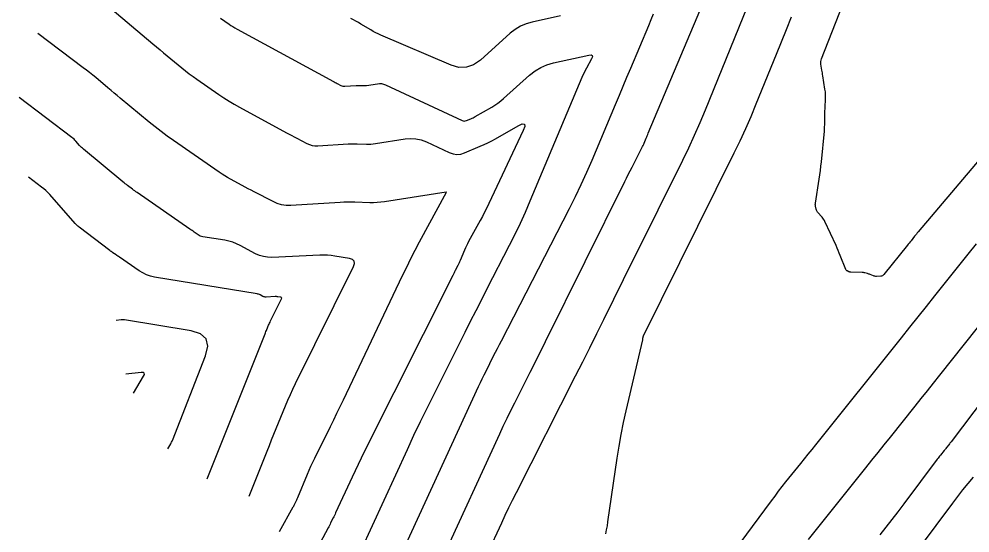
# Model space of a CAD drawing. Extents: x 1005228 to 1008882, y 1883389 to 1885754.
# Drawn here: x 1007037.5 to 1007221.5, y 1884156.6 to 1884256.1 of the extents above; entities that cross this region are included whole.
import ezdxf

# ---------------------------------------------------------------- set-up
doc = ezdxf.new("R2010")
doc.units = 0
doc.layers.add('C-ANNO-NOTE', color=7, linetype='Continuous')
doc.layers.add('S_BRIDGE', color=7, linetype='Continuous')

msp = doc.modelspace()

# ---------------------------------------------------------------- linework, layer by layer
at = {"layer": 'C-ANNO-NOTE'}
for points in [[(1007234.4, 1884241.98), (1007211.5, 1884214.92), (1007211.32, 1884214.71), (1007211.14, 1884214.49), (1007210.97, 1884214.28), (1007210.79, 1884214.06), (1007210.1, 1884213.19), (1007209.93, 1884212.97), (1007209.75, 1884212.75), (1007209.58, 1884212.54), (1007209.41, 1884212.32), (1007204.84, 1884206.62), (1007204.72, 1884206.49), (1007204.57, 1884206.39), (1007204.41, 1884206.34), (1007204.24, 1884206.31), (1007203.44, 1884206.28), (1007203.28, 1884206.28), (1007203.12, 1884206.3), (1007202.97, 1884206.34), (1007202.82, 1884206.39), (1007202.18, 1884206.65), (1007202.06, 1884206.69), (1007201.93, 1884206.74), (1007201.8, 1884206.78), (1007201.67, 1884206.82), (1007201.15, 1884206.96), (1007201.02, 1884206.99), (1007200.89, 1884207.01), (1007200.75, 1884207.03), (1007200.62, 1884207.04), (1007198.45, 1884207.11), (1007198.36, 1884207.12), (1007198.26, 1884207.13), (1007198.17, 1884207.16), (1007198.09, 1884207.19), (1007197.73, 1884207.34), (1007197.65, 1884207.38), (1007197.59, 1884207.44), (1007197.53, 1884207.5), (1007197.49, 1884207.59), (1007196.41, 1884210.32), (1007196.22, 1884210.8), (1007196.01, 1884211.28), (1007195.81, 1884211.76), (1007195.59, 1884212.24), (1007193.45, 1884216.89), (1007193.33, 1884217.12), (1007193.19, 1884217.35), (1007193.04, 1884217.57), (1007192.88, 1884217.77), (1007192.03, 1884218.75), (1007191.93, 1884218.87), (1007191.86, 1884219), (1007191.8, 1884219.13), (1007191.76, 1884219.28), (1007191.62, 1884219.88), (1007191.6, 1884220.03), (1007191.58, 1884220.18), (1007191.59, 1884220.33), (1007191.6, 1884220.48), (1007192.33, 1884225.13), (1007192.45, 1884225.96), (1007192.56, 1884226.79), (1007192.66, 1884227.62), (1007192.75, 1884228.45), (1007193.33, 1884234.42), (1007193.35, 1884234.71), (1007193.37, 1884235), (1007193.38, 1884235.29), (1007193.39, 1884235.58), (1007193.4, 1884236.75), (1007193.41, 1884237.04), (1007193.41, 1884237.33), (1007193.42, 1884237.62), (1007193.44, 1884237.92), (1007193.56, 1884240.45), (1007193.57, 1884240.97), (1007193.56, 1884241.49), (1007193.52, 1884242.01), (1007193.45, 1884242.53), (1007193.05, 1884245.13), (1007193, 1884245.41), (1007192.96, 1884245.69), (1007192.91, 1884245.96), (1007192.86, 1884246.24), (1007192.67, 1884247.36), (1007192.64, 1884247.63), (1007192.65, 1884247.91), (1007192.69, 1884248.17), (1007192.78, 1884248.44), (1007203.17, 1884274.95)], [(1007128.15, 1884152.6), (1007130.88, 1884158.55), (1007131.58, 1884160.03), (1007132.28, 1884161.51), (1007133, 1884162.97), (1007133.73, 1884164.44), (1007145.19, 1884187.01), (1007146.57, 1884189.74), (1007147.95, 1884192.47), (1007149.31, 1884195.21), (1007150.67, 1884197.95), (1007156.42, 1884209.59), (1007157.61, 1884211.99), (1007158.8, 1884214.39), (1007159.99, 1884216.79), (1007161.18, 1884219.18), (1007165.93, 1884228.77), (1007167.1, 1884231.18), (1007168.22, 1884233.61), (1007169.29, 1884236.06), (1007170.32, 1884238.53), (1007180.81, 1884264.47)], [(1007119.33, 1884151.53), (1007130.49, 1884175.79), (1007131.19, 1884177.3), (1007131.91, 1884178.8), (1007132.64, 1884180.3), (1007133.39, 1884181.79), (1007136.4, 1884187.73), (1007137.15, 1884189.21), (1007137.9, 1884190.7), (1007138.64, 1884192.19), (1007139.38, 1884193.68), (1007154.68, 1884224.63), (1007155.03, 1884225.33), (1007155.38, 1884226.04), (1007155.74, 1884226.74), (1007156.1, 1884227.44), (1007158.03, 1884231.19), (1007158.14, 1884231.41), (1007158.25, 1884231.65), (1007158.36, 1884231.88), (1007158.46, 1884232.11), (1007158.86, 1884233.06), (1007158.95, 1884233.29), (1007159.05, 1884233.53), (1007159.15, 1884233.77), (1007159.25, 1884234), (1007169.94, 1884259.36)], [(1007108.33, 1884145.68), (1007126.42, 1884184.98), (1007126.77, 1884185.72), (1007127.12, 1884186.46), (1007127.48, 1884187.2), (1007127.85, 1884187.94), (1007129.32, 1884190.88), (1007129.69, 1884191.61), (1007130.06, 1884192.35), (1007130.44, 1884193.08), (1007130.81, 1884193.81), (1007144.02, 1884219.46), (1007145.18, 1884221.77), (1007146.29, 1884224.09), (1007147.36, 1884226.44), (1007148.38, 1884228.82), (1007152.91, 1884239.6), (1007153.65, 1884241.35), (1007154.38, 1884243.11), (1007155.12, 1884244.86), (1007155.86, 1884246.61), (1007159.35, 1884254.89), (1007159.81, 1884256.01), (1007160.26, 1884257.15)], [(1007076.43, 1884256.31), (1007078.1, 1884255.15), (1007078.48, 1884254.9), (1007078.87, 1884254.65), (1007079.26, 1884254.42), (1007079.66, 1884254.19), (1007098.3, 1884244.05), (1007098.48, 1884243.95), (1007098.66, 1884243.85), (1007098.85, 1884243.75), (1007099.03, 1884243.66), (1007099.76, 1884243.28), (1007099.95, 1884243.2), (1007100.14, 1884243.14), (1007100.34, 1884243.12), (1007100.54, 1884243.12), (1007102.73, 1884243.25), (1007102.89, 1884243.25), (1007103.05, 1884243.26), (1007103.22, 1884243.26), (1007103.38, 1884243.26), (1007104.04, 1884243.24), (1007104.2, 1884243.23), (1007104.36, 1884243.24), (1007104.53, 1884243.25), (1007104.69, 1884243.28), (1007106.81, 1884243.6), (1007107.21, 1884243.64), (1007107.6, 1884243.61), (1007107.99, 1884243.53), (1007108.37, 1884243.38), (1007123.2, 1884236.47), (1007123.42, 1884236.4), (1007123.63, 1884236.37), (1007123.84, 1884236.39), (1007124.06, 1884236.46), (1007124.92, 1884236.82), (1007125.14, 1884236.91), (1007125.35, 1884237.01), (1007125.56, 1884237.12), (1007125.76, 1884237.23), (1007128.99, 1884239.08), (1007129.58, 1884239.44), (1007130.15, 1884239.83), (1007130.7, 1884240.25), (1007131.23, 1884240.71), (1007136.29, 1884245.27), (1007137.33, 1884246.09), (1007138.44, 1884246.76), (1007139.64, 1884247.28), (1007140.91, 1884247.64), (1007147.77, 1884249.13), (1007148.18, 1884249.17), (1007148.41, 1884249.07), (1007148.44, 1884248.83), (1007148.28, 1884248.44), (1007147.29, 1884246.63), (1007147.05, 1884246.17), (1007146.82, 1884245.71), (1007146.6, 1884245.24), (1007146.39, 1884244.77), (1007136.34, 1884220.82), (1007135.4, 1884218.65), (1007134.43, 1884216.5), (1007133.41, 1884214.37), (1007132.34, 1884212.26), (1007128.02, 1884203.85), (1007126.94, 1884201.75), (1007125.86, 1884199.64), (1007124.8, 1884197.54), (1007123.73, 1884195.42), (1007117.78, 1884183.54), (1007116.44, 1884180.85), (1007115.13, 1884178.15), (1007113.84, 1884175.44), (1007112.58, 1884172.72), (1007103.53, 1884153.08)], [(1007142.24, 1884256.72), (1007136.78, 1884255.54), (1007135.61, 1884255.21), (1007134.51, 1884254.73), (1007133.49, 1884254.12), (1007132.53, 1884253.36), (1007126.76, 1884248.15), (1007125.45, 1884247.23), (1007124.07, 1884246.77), (1007122.61, 1884246.76), (1007121.08, 1884247.2), (1007107.51, 1884253), (1007107, 1884253.23), (1007106.5, 1884253.47), (1007106.01, 1884253.73), (1007105.53, 1884254.01), (1007103.63, 1884255.14), (1007103.15, 1884255.43), (1007102.67, 1884255.7), (1007102.19, 1884255.98), (1007101.7, 1884256.25)], [(1007087.9, 1884156.87), (1007090.55, 1884161.66), (1007090.63, 1884161.81), (1007090.71, 1884161.96), (1007090.79, 1884162.11), (1007090.86, 1884162.26), (1007091.17, 1884162.87), (1007091.24, 1884163.02), (1007091.31, 1884163.18), (1007091.38, 1884163.33), (1007091.45, 1884163.49), (1007093.28, 1884167.96), (1007093.61, 1884168.75), (1007093.96, 1884169.54), (1007094.32, 1884170.32), (1007094.7, 1884171.1), (1007097.74, 1884177.23), (1007098.37, 1884178.51), (1007099, 1884179.8), (1007099.62, 1884181.08), (1007100.23, 1884182.37), (1007111.69, 1884206.45), (1007112.49, 1884208.09), (1007113.3, 1884209.73), (1007114.14, 1884211.35), (1007115, 1884212.96), (1007120.21, 1884222.57), (1007120.22, 1884222.58), (1007120.21, 1884222.58), (1007120.21, 1884222.59), (1007120.2, 1884222.59), (1007120.15, 1884222.59), (1007120.14, 1884222.59), (1007120.12, 1884222.59), (1007120.11, 1884222.59), (1007120.1, 1884222.59), (1007108.2, 1884220.74), (1007107.49, 1884220.65), (1007106.78, 1884220.59), (1007106.06, 1884220.56), (1007105.35, 1884220.56), (1007102.47, 1884220.66), (1007101.76, 1884220.67), (1007101.04, 1884220.67), (1007100.32, 1884220.65), (1007099.6, 1884220.62), (1007090.04, 1884220.04), (1007089.15, 1884220.04), (1007088.28, 1884220.17), (1007087.44, 1884220.41), (1007086.62, 1884220.76), (1007082.94, 1884222.66), (1007082.37, 1884222.96), (1007081.8, 1884223.26), (1007081.23, 1884223.56), (1007080.67, 1884223.87), (1007078.41, 1884225.1), (1007077.84, 1884225.41), (1007077.29, 1884225.74), (1007076.75, 1884226.09), (1007076.22, 1884226.44), (1007067.34, 1884232.6), (1007066.14, 1884233.45), (1007064.96, 1884234.33), (1007063.8, 1884235.23), (1007062.66, 1884236.15), (1007057.05, 1884240.8), (1007056.46, 1884241.3), (1007055.86, 1884241.79), (1007055.27, 1884242.29), (1007054.68, 1884242.78), (1007052.31, 1884244.77), (1007051.72, 1884245.26), (1007051.12, 1884245.75), (1007050.51, 1884246.22), (1007049.9, 1884246.69), (1007041.1, 1884253.34)], [(1007082, 1884163.75), (1007085.47, 1884172.45), (1007085.91, 1884173.54), (1007086.35, 1884174.64), (1007086.8, 1884175.74), (1007087.25, 1884176.83), (1007089.04, 1884181.21), (1007089.5, 1884182.3), (1007089.97, 1884183.38), (1007090.47, 1884184.46), (1007090.99, 1884185.52), (1007102.22, 1884208.19), (1007102.42, 1884208.77), (1007102.35, 1884209.22), (1007102.02, 1884209.54), (1007101.44, 1884209.73), (1007098.58, 1884210.21), (1007097.87, 1884210.32), (1007097.15, 1884210.38), (1007096.43, 1884210.41), (1007095.71, 1884210.39), (1007086.37, 1884209.97), (1007085.55, 1884209.99), (1007084.76, 1884210.11), (1007083.99, 1884210.34), (1007083.24, 1884210.68), (1007080.26, 1884212.26), (1007079.54, 1884212.6), (1007078.81, 1884212.89), (1007078.05, 1884213.11), (1007077.27, 1884213.27), (1007073.01, 1884213.97), (1007072.77, 1884214.02), (1007072.55, 1884214.1), (1007072.34, 1884214.2), (1007072.13, 1884214.32), (1007071.34, 1884214.87), (1007071.14, 1884215.01), (1007070.94, 1884215.15), (1007070.74, 1884215.28), (1007070.54, 1884215.42), (1007060.31, 1884222.51), (1007060.08, 1884222.68), (1007059.85, 1884222.85), (1007059.62, 1884223.01), (1007059.39, 1884223.19), (1007058.48, 1884223.88), (1007058.25, 1884224.06), (1007058.03, 1884224.23), (1007057.81, 1884224.41), (1007057.58, 1884224.59), (1007049.97, 1884230.91), (1007049.76, 1884231.09), (1007049.56, 1884231.27), (1007049.37, 1884231.46), (1007049.19, 1884231.66), (1007048.48, 1884232.48), (1007048.29, 1884232.68), (1007048.1, 1884232.87), (1007047.9, 1884233.05), (1007047.69, 1884233.21), (1007037.46, 1884240.94)], [(1007073.88, 1884167.06), (1007085.1, 1884195.17), (1007085.18, 1884195.38), (1007085.26, 1884195.59), (1007085.35, 1884195.8), (1007085.43, 1884196.01), (1007085.77, 1884196.83), (1007085.86, 1884197.04), (1007085.95, 1884197.25), (1007086.04, 1884197.45), (1007086.14, 1884197.65), (1007088.27, 1884201.94), (1007088.3, 1884202.05), (1007088.29, 1884202.14), (1007088.23, 1884202.2), (1007088.12, 1884202.23), (1007087.58, 1884202.32), (1007087.44, 1884202.34), (1007087.31, 1884202.36), (1007087.17, 1884202.36), (1007087.03, 1884202.36), (1007085.27, 1884202.28), (1007085.11, 1884202.28), (1007084.96, 1884202.3), (1007084.82, 1884202.35), (1007084.67, 1884202.41), (1007084.12, 1884202.71), (1007083.98, 1884202.77), (1007083.83, 1884202.83), (1007083.69, 1884202.87), (1007083.53, 1884202.9), (1007063.7, 1884206.16), (1007062.9, 1884206.34), (1007062.12, 1884206.6), (1007061.39, 1884206.95), (1007060.68, 1884207.38), (1007056.88, 1884210), (1007056.72, 1884210.11), (1007056.57, 1884210.22), (1007056.41, 1884210.33), (1007056.25, 1884210.43), (1007055.63, 1884210.87), (1007055.48, 1884210.98), (1007055.32, 1884211.09), (1007055.17, 1884211.2), (1007055.02, 1884211.31), (1007049.13, 1884215.81), (1007049.06, 1884215.87), (1007048.99, 1884215.93), (1007048.91, 1884215.98), (1007048.84, 1884216.04), (1007048.56, 1884216.27), (1007048.49, 1884216.33), (1007048.43, 1884216.4), (1007048.36, 1884216.46), (1007048.3, 1884216.53), (1007043.39, 1884222.14), (1007043.03, 1884222.53), (1007042.65, 1884222.9), (1007042.25, 1884223.25), (1007041.84, 1884223.59), (1007039.28, 1884225.52)], [(1007236.96, 1884213.98), (1007215.59, 1884187.13), (1007214.4, 1884185.63), (1007213.21, 1884184.14), (1007212.01, 1884182.64), (1007210.82, 1884181.15), (1007206.04, 1884175.18), (1007204.85, 1884173.69), (1007203.65, 1884172.19), (1007202.46, 1884170.7), (1007201.26, 1884169.21), (1007190.19, 1884155.35)], [(1007242.37, 1884206.69), (1007217.86, 1884174.26), (1007217.75, 1884174.12), (1007217.64, 1884173.97), (1007217.53, 1884173.83), (1007217.42, 1884173.69), (1007216.98, 1884173.12), (1007216.87, 1884172.97), (1007216.75, 1884172.83), (1007216.64, 1884172.69), (1007216.52, 1884172.55), (1007215.79, 1884171.67), (1007215.64, 1884171.48), (1007215.48, 1884171.28), (1007215.33, 1884171.09), (1007215.17, 1884170.89), (1007208.7, 1884162.21), (1007207.56, 1884160.71), (1007206.41, 1884159.21), (1007205.25, 1884157.72), (1007204.08, 1884156.24)], [(1007066.26, 1884172.92), (1007066.83, 1884173.87), (1007066.92, 1884174.03), (1007067, 1884174.19), (1007067.08, 1884174.36), (1007067.15, 1884174.53), (1007073.54, 1884190.89), (1007073.98, 1884192.76), (1007073.66, 1884194.19), (1007072.58, 1884195.19), (1007070.76, 1884195.76), (1007057.86, 1884197.85), (1007057.7, 1884197.87), (1007057.54, 1884197.88), (1007057.38, 1884197.88), (1007057.21, 1884197.87), (1007056.24, 1884197.76)], [(1007198.63, 1884136.15), (1007218.19, 1884162.35), (1007219.17, 1884163.64), (1007220.16, 1884164.92), (1007221.17, 1884166.18), (1007222.2, 1884167.43)]]:
    msp.add_lwpolyline(points, dxfattribs=at)
at = {"layer": 'S_BRIDGE'}
for points in [[(1007054.24, 1884259), (1007063.35, 1884251.35), (1007064.05, 1884250.76), (1007064.75, 1884250.17), (1007065.45, 1884249.59), (1007066.16, 1884249), (1007068.98, 1884246.67), (1007069.69, 1884246.09), (1007070.41, 1884245.53), (1007071.14, 1884244.99), (1007071.89, 1884244.46), (1007076.15, 1884241.5), (1007077.11, 1884240.85), (1007078.1, 1884240.23), (1007079.1, 1884239.63), (1007080.12, 1884239.05), (1007089.25, 1884234.08), (1007089.74, 1884233.82), (1007090.23, 1884233.55), (1007090.72, 1884233.3), (1007091.22, 1884233.04), (1007093.19, 1884232.02), (1007093.7, 1884231.8), (1007094.21, 1884231.66), (1007094.74, 1884231.58), (1007095.29, 1884231.58), (1007101.16, 1884231.93), (1007101.61, 1884231.95), (1007102.05, 1884231.96), (1007102.49, 1884231.96), (1007102.93, 1884231.96), (1007104.69, 1884231.9), (1007105.13, 1884231.9), (1007105.57, 1884231.91), (1007106.01, 1884231.95), (1007106.45, 1884232.01), (1007112.19, 1884232.9), (1007113.25, 1884232.99), (1007114.29, 1884232.92), (1007115.31, 1884232.7), (1007116.3, 1884232.32), (1007120.72, 1884230.26), (1007121.46, 1884230), (1007122.21, 1884229.9), (1007122.96, 1884229.97), (1007123.71, 1884230.2), (1007126.73, 1884231.47), (1007127.48, 1884231.8), (1007128.22, 1884232.15), (1007128.95, 1884232.53), (1007129.67, 1884232.92), (1007134.06, 1884235.44), (1007134.85, 1884235.8), (1007135.28, 1884235.77), (1007135.34, 1884235.34), (1007135.05, 1884234.53), (1007128.4, 1884220.4), (1007128, 1884219.56), (1007127.58, 1884218.73), (1007127.15, 1884217.91), (1007126.71, 1884217.09), (1007124.47, 1884213.01), (1007124.26, 1884212.61), (1007124.06, 1884212.21), (1007123.87, 1884211.8), (1007123.69, 1884211.38), (1007122.84, 1884209.37), (1007122.74, 1884209.12), (1007122.62, 1884208.88), (1007122.51, 1884208.63), (1007122.39, 1884208.39), (1007121.89, 1884207.43), (1007121.77, 1884207.19), (1007121.65, 1884206.95), (1007121.52, 1884206.71), (1007121.4, 1884206.47), (1007104.28, 1884172.31), (1007103.68, 1884171.09), (1007103.08, 1884169.87), (1007102.5, 1884168.64), (1007101.92, 1884167.4), (1007098.73, 1884160.48), (1007098.62, 1884160.23), (1007098.5, 1884159.98), (1007098.38, 1884159.74), (1007098.26, 1884159.5), (1007097.77, 1884158.53), (1007097.65, 1884158.29), (1007097.52, 1884158.05), (1007097.4, 1884157.81), (1007097.27, 1884157.57), (1007091.52, 1884146.82)], [(1007186.88, 1884256.48), (1007185.92, 1884254.06), (1007184.96, 1884251.65), (1007183.99, 1884249.24), (1007180.09, 1884239.61), (1007179.09, 1884237.21), (1007178.05, 1884234.83), (1007176.96, 1884232.47), (1007175.83, 1884230.13), (1007158.25, 1884194.72), (1007158.23, 1884194.66), (1007158.21, 1884194.6), (1007158.19, 1884194.54), (1007158.19, 1884194.48), (1007158.16, 1884194.23), (1007158.16, 1884194.16), (1007158.15, 1884194.1), (1007158.14, 1884194.04), (1007158.12, 1884193.98), (1007154.92, 1884180.24), (1007154.41, 1884177.96), (1007153.95, 1884175.67), (1007153.54, 1884173.38), (1007153.18, 1884171.08), (1007151.38, 1884158.77), (1007151.26, 1884158), (1007151.13, 1884157.23), (1007150.98, 1884156.46)], [(1007158.81, 1884130), (1007183.1, 1884162.83), (1007183.79, 1884163.75), (1007184.48, 1884164.67), (1007185.19, 1884165.58), (1007185.9, 1884166.48), (1007188.78, 1884170.08), (1007189.5, 1884170.98), (1007190.22, 1884171.88), (1007190.94, 1884172.77), (1007191.65, 1884173.67), (1007208.25, 1884194.4), (1007209.86, 1884196.42), (1007211.48, 1884198.45), (1007213.09, 1884200.47), (1007214.7, 1884202.5), (1007221.15, 1884210.6), (1007222.77, 1884212.61)], [(1007059.62, 1884183.67), (1007061.58, 1884186.94), (1007061.74, 1884187.3), (1007061.71, 1884187.55), (1007061.5, 1884187.67), (1007061.1, 1884187.68), (1007058.14, 1884187.34)]]:
    msp.add_lwpolyline(points, dxfattribs=at)

doc.saveas('drawing.dxf')
